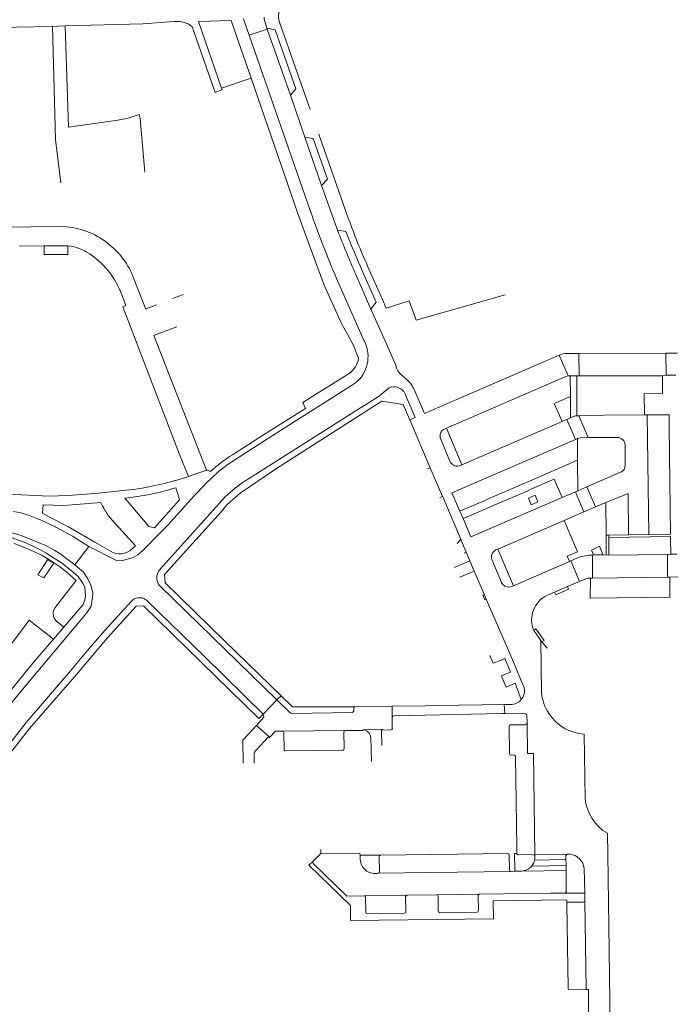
# Model space of a CAD drawing. Extents: x 145000 to 155000, y 457500 to 470000.
# Tile 337 of 548: x 149433 to 149598, y 463986 to 464234. Entities that reach past the tile are written whole.
import ezdxf

# ---------------------------------------------------------------- set-up
doc = ezdxf.new("R2010")
doc.units = 0
doc.header["$LTSCALE"] = 0.2
doc.header["$MEASUREMENT"] = 0
doc.layers.add('kant verharding', color=252, linetype='Continuous', lineweight=0)

msp = doc.modelspace()

# ---------------------------------------------------------------- linework, layer by layer
at = {"layer": 'kant verharding', "lineweight": 0}
for p, q in [((149421.74, 464232.15), (149441.47, 464232.55)), ((149441.47, 464232.55), (149444.65, 464232.67)), ((149441.47, 464232.55), (149442.21, 464204.06)), ((149489.82, 464233.45), (149489.49, 464234.43)), ((149490.89, 464230.32), (149489.82, 464233.45)), ((149495.38, 464232.12), (149495.47, 464231.84)), ((149498.72, 464233.14), (149498.46, 464233.89)), ((149506.3, 464211.68), (149498.72, 464233.14)), ((149495.47, 464231.84), (149490.89, 464230.32)), ((149490.89, 464230.32), (149506.28, 464186.21)), ((149495.47, 464231.84), (149501.28, 464215.23)), ((149487.97, 464229.4), (149491.39, 464219.49)), ((149491.39, 464219.49), (149483.95, 464217.05)), ((149504.93, 464204.69), (149501.28, 464215.23)), ((149515.94, 464184.09), (149508.48, 464205.43)), ((149443.58, 464193.21), (149442.21, 464204.06)), ((149504.93, 464204.69), (149509.16, 464192.54)), ((149399.13, 464181.72), (149444.22, 464182.18)), ((149515.26, 464180.98), (149513.17, 464181.27)), ((149455.26, 464178.03), (149455.82, 464177.58)), ((149439.36, 464177.32), (149433.15, 464177.27)), ((149445.3, 464177.36), (149439.36, 464177.32)), ((149446.21, 464177.26), (149445.3, 464177.36)), ((149450.83, 464175.31), (149449.94, 464175.82)), ((149522.84, 464163.15), (149519.46, 464170.85)), ((149524.43, 464163.84), (149520.73, 464172.22)), ((149512.88, 464169.16), (149519.98, 464153.15)), ((149521.52, 464161.44), (149517.74, 464170.1)), ((149474.41, 464165.13), (149471.66, 464164.05)), ((149521.52, 464161.44), (149522.84, 464163.15)), ((149525.4, 464161.66), (149524.43, 464163.84)), ((149525.4, 464161.66), (149531.14, 464163.54)), ((149465.05, 464161.47), (149467.64, 464162.48)), ((149521.52, 464161.44), (149525.27, 464152.98)), ((149467.07, 464154.85), (149472.69, 464156.98)), ((149595.78, 464150.34), (149573.87, 464150.24)), ((149598.67, 464150.36), (149595.78, 464150.34)), ((149595.78, 464150.34), (149595.81, 464144.76)), ((149568.93, 464149.85), (149538.93, 464136.85)), ((149571.17, 464144.61), (149568.93, 464149.85)), ((149573.87, 464150.24), (149573.93, 464144.63)), ((149515.14, 464144.62), (149506.52, 464139.27)), ((149516.17, 464145.26), (149515.14, 464144.62)), ((149528.83, 464145.23), (149530.8, 464143.45)), ((149571.71, 464144.63), (149571.17, 464144.61)), ((149571.71, 464144.63), (149571.75, 464139.46)), ((149573.33, 464144.62), (149571.71, 464144.63)), ((149573.93, 464144.63), (149573.33, 464144.62)), ((149573.33, 464144.62), (149573.38, 464134.6)), ((149582.85, 464144.6), (149573.93, 464144.63)), ((149582.85, 464144.6), (149594.9, 464144.65)), ((149595.81, 464144.76), (149594.9, 464144.65)), ((149598.28, 464144.77), (149595.81, 464144.76)), ((149497.88, 464130.27), (149516.67, 464142.2)), ((149516.67, 464142.2), (149517.68, 464142.85)), ((149532.44, 464141.19), (149535.07, 464135.16)), ((149504.43, 464137.93), (149506.52, 464139.27)), ((149523.47, 464139.44), (149520.89, 464137.78)), ((149528.08, 464137.69), (149524.29, 464138.27)), ((149532.7, 464134.15), (149530.11, 464140.18)), ((149571.75, 464139.46), (149571.8, 464134.08)), ((149519.88, 464137.14), (149519.98, 464137.2)), ((149520.89, 464137.78), (149519.98, 464137.2)), ((149529.68, 464137.45), (149528.08, 464137.69)), ((149531.34, 464133.56), (149529.68, 464137.45)), ((149538.93, 464136.85), (149535.07, 464135.16)), ((149532.7, 464134.15), (149531.34, 464133.56)), ((149531.34, 464133.56), (149536.49, 464121.5)), ((149569.63, 464133.15), (149544.46, 464122.22)), ((149570.81, 464133.66), (149569.63, 464133.15)), ((149571.8, 464134.08), (149570.81, 464133.66)), ((149570.81, 464133.66), (149573, 464128.61)), ((149573.38, 464134.6), (149573.89, 464134.6)), ((149573.89, 464134.6), (149580.21, 464134.72)), ((149576.22, 464129.11), (149573.89, 464134.6)), ((149590.36, 464134.79), (149580.21, 464134.72)), ((149590.36, 464134.79), (149591.06, 464134.79)), ((149591.43, 464104.72), (149591.06, 464134.79)), ((149540.25, 464131.32), (149540.54, 464131.43)), ((149544.46, 464122.22), (149540.54, 464131.43)), ((149596.58, 464132.51), (149596.67, 464124.46)), ((149494.54, 464129.75), (149486.72, 464124.76)), ((149541.39, 464123.18), (149539.11, 464128.69)), ((149541.95, 464115.16), (149573, 464128.61)), ((149573, 464128.61), (149573.51, 464128.83)), ((149573.51, 464128.83), (149573.52, 464123.38)), ((149576.22, 464129.11), (149583.54, 464129.13)), ((149585.51, 464127.18), (149585.55, 464122.16)), ((149560.82, 464117.88), (149573.52, 464123.38)), ((149573.52, 464123.38), (149573.58, 464115.69)), ((149480.17, 464120.93), (149475.64, 464119.26)), ((149536.49, 464121.5), (149535.81, 464121.2)), ((149539.57, 464114.3), (149536.49, 464121.5)), ((149544.46, 464122.22), (149544.08, 464122.06)), ((149472.23, 464118.24), (149471.98, 464118.19)), ((149475.64, 464119.26), (149472.23, 464118.24)), ((149584.38, 464120.36), (149575.89, 464116.69)), ((149452.15, 464115.06), (149459.18, 464115.75)), ((149472.5, 464116.49), (149472.96, 464114.96)), ((149551.3, 464113.76), (149560.06, 464117.55)), ((149552.14, 464111.89), (149560.86, 464115.65)), ((149560.06, 464117.55), (149560.82, 464117.88)), ((149560.86, 464115.65), (149561.64, 464115.99)), ((149573.58, 464115.69), (149572.98, 464115.44)), ((149575.89, 464116.69), (149573.58, 464115.69)), ((149578.05, 464111.65), (149575.89, 464116.69)), ((149461.25, 464111.99), (149459.68, 464113.84)), ((149484.91, 464114.16), (149468.49, 464095.92)), ((149539.57, 464114.3), (149538.89, 464113.98)), ((149539.63, 464114.15), (149539.57, 464114.3)), ((149544.15, 464103.49), (149539.63, 464114.15)), ((149543.94, 464110.57), (149541.95, 464115.16)), ((149543.94, 464110.57), (149550.64, 464113.47)), ((149569.64, 464114.02), (149546.68, 464104.09)), ((149550.64, 464113.47), (149551.3, 464113.76)), ((149572.98, 464115.44), (149569.64, 464114.02)), ((149572.98, 464115.44), (149575.13, 464110.4)), ((149544.74, 464108.7), (149551.46, 464111.6)), ((149551.46, 464111.6), (149552.14, 464111.89)), ((149578.05, 464111.65), (149575.13, 464110.4)), ((149580.61, 464112.74), (149578.05, 464111.65)), ((149580.71, 464104.54), (149580.61, 464112.74)), ((149441.06, 464108.92), (149438.92, 464110.04)), ((149462.34, 464101.82), (149456.49, 464108.33)), ((149544.74, 464108.7), (149543.94, 464110.57)), ((149546.68, 464104.09), (149544.74, 464108.7)), ((149570.16, 464108.26), (149553.48, 464101.04)), ((149575.13, 464110.4), (149570.16, 464108.26)), ((149468.6, 464105.2), (149470.51, 464107.16)), ((149464.16, 464100.64), (149468.6, 464105.2)), ((149543.29, 464102.43), (149544.15, 464103.49)), ((149544.33, 464103.07), (149544.15, 464103.49)), ((149581.39, 464104.55), (149580.71, 464104.54)), ((149580.77, 464099.55), (149580.71, 464104.54)), ((149586.37, 464104.63), (149581.39, 464104.55)), ((149581.39, 464104.55), (149581.4, 464103.97)), ((149581.44, 464099.52), (149581.4, 464103.97)), ((149591.43, 464104.72), (149586.37, 464104.63)), ((149596.93, 464103.64), (149596.97, 464099.72)), ((149450.59, 464101.72), (149447.05, 464097.05)), ((149450.59, 464101.72), (149457.53, 464098.15)), ((149545.52, 464100.3), (149544.33, 464103.07)), ((149553.02, 464100.83), (149553.48, 464101.04)), ((149553.48, 464101.04), (149557.41, 464091.82)), ((149545.52, 464100.3), (149544.97, 464100.03)), ((149546.45, 464098.09), (149545.52, 464100.3)), ((149571.87, 464098.08), (149573.33, 464098.73)), ((149576.84, 464099.5), (149577.33, 464099.51)), ((149577.32, 464093.74), (149577.33, 464099.51)), ((149577.33, 464099.51), (149580.77, 464099.55)), ((149580.77, 464099.55), (149581.44, 464099.52)), ((149581.44, 464099.52), (149596.16, 464099.71)), ((149596.16, 464099.71), (149596.97, 464099.72)), ((149596.16, 464099.71), (149596.2, 464093.99)), ((149596.97, 464099.72), (149598.54, 464099.73)), ((149542.49, 464096.41), (149546.45, 464098.09)), ((149547.56, 464095.52), (149546.45, 464098.09)), ((149554.43, 464092.63), (149552.02, 464098.27)), ((149571.52, 464097.93), (149557.41, 464091.82)), ((149571.52, 464097.93), (149571.87, 464098.08)), ((149571.87, 464098.08), (149574.04, 464092.92)), ((149547.56, 464095.52), (149543.88, 464093.99)), ((149550.09, 464089.56), (149547.56, 464095.52)), ((149577.32, 464093.74), (149576.78, 464093.73)), ((149596.2, 464093.99), (149577.32, 464093.74)), ((149596.76, 464094), (149596.2, 464093.99)), ((149598.83, 464094.03), (149596.76, 464094)), ((149468.63, 464091.6), (149497.87, 464063.09)), ((149557.41, 464091.82), (149556.9, 464091.61)), ((149570.99, 464091.63), (149567.77, 464090.21)), ((149570.99, 464091.63), (149574.04, 464092.92)), ((149550.58, 464088.43), (149550.09, 464089.56)), ((149556.77, 464074.15), (149550.58, 464088.43)), ((149565.94, 464089.43), (149567.77, 464090.21)), ((149444.27, 464081.38), (149441.67, 464078.33)), ((149562.53, 464080.53), (149564.31, 464078.04)), ((149564.31, 464078.04), (149564.46, 464065.01)), ((149564.31, 464078.04), (149564.58, 464077.66)), ((149564.58, 464077.66), (149565.91, 464076.13)), ((149552.29, 464072.33), (149551.46, 464074.29)), ((149560.12, 464066.15), (149556.77, 464074.15)), ((149556.63, 464070.06), (149555.24, 464073.5)), ((149555.8, 464069.7), (149556.63, 464070.06)), ((149498.96, 464064.15), (149497.87, 464063.09)), ((149497.87, 464063.09), (149494.43, 464059.47)), ((149526.91, 464061.48), (149535.23, 464061.61)), ((149526.91, 464061.48), (149526.92, 464058.76)), ((149535.23, 464061.61), (149538.12, 464061.65)), ((149538.12, 464061.65), (149555.11, 464061.9)), ((149556.66, 464061.92), (149555.11, 464061.9)), ((149555.11, 464061.9), (149555.22, 464059.67)), ((149517.22, 464060.38), (149517.23, 464060.97)), ((149526.94, 464055.91), (149526.92, 464058.76)), ((149554.58, 464059.66), (149527.32, 464059.11)), ((149555.22, 464059.67), (149554.58, 464059.66)), ((149555.22, 464059.67), (149560.36, 464059.58)), ((149560.79, 464059.18), (149560.82, 464057.27)), ((149495.84, 464053.84), (149492.76, 464056.65)), ((149556.43, 464049.6), (149556.31, 464056.41)), ((149556.69, 464056.79), (149560.4, 464056.84)), ((149435.7, 464055.86), (149429.12, 464047.54)), ((149496.07, 464053.63), (149495.84, 464053.84)), ((149499.24, 464055.2), (149515.09, 464055.36)), ((149499.71, 464050.63), (149499.67, 464054.76)), ((149519.51, 464055.43), (149515.09, 464055.36)), ((149519.51, 464055.59), (149524.23, 464055.64)), ((149519.51, 464055.59), (149519.51, 464055.43)), ((149524.28, 464051.63), (149524.23, 464055.64)), ((149524.55, 464055.51), (149526.56, 464055.53)), ((149575.2, 464054.47), (149575.47, 464038.33)), ((149521.66, 464047.59), (149521.49, 464053.64)), ((149557.5, 464049.23), (149556.8, 464049.22)), ((149558.24, 464026.1), (149557.91, 464048.84)), ((149581.08, 464029.52), (149581.15, 464024.27)), ((149508.98, 464025.41), (149508.99, 464024.37)), ((149508.99, 464024.37), (149518.47, 464024.52)), ((149518.85, 464024.14), (149518.86, 464024)), ((149523, 464024.01), (149518.86, 464024)), ((149518.86, 464024), (149518.89, 464022.9)), ((149524.01, 464024.01), (149523, 464024.01)), ((149558.27, 464024.46), (149558.24, 464026.1)), ((149562.38, 464024.15), (149558.65, 464024.09)), ((149571.03, 464024.24), (149562.8, 464024.15)), ((149562.8, 464024.15), (149562.8, 464023.81)), ((149571.03, 464024.24), (149571.6, 464024.25)), ((149581.15, 464024.27), (149581.49, 464000)), ((149570.62, 464022.91), (149562.73, 464022.8)), ((149562.8, 464023.81), (149562.8, 464023.33)), ((149570.62, 464022.91), (149570.61, 464023.83)), ((149570.64, 464021.41), (149570.62, 464022.91)), ((149523.3, 464019.47), (149523.33, 464019.47)), ((149523.33, 464019.47), (149556.77, 464019.94)), ((149557.74, 464019.97), (149556.77, 464019.94)), ((149558.31, 464019.98), (149557.74, 464019.97)), ((149559.51, 464020.01), (149558.31, 464019.98)), ((149570.65, 464020.14), (149559.51, 464020.01)), ((149570.64, 464021.41), (149561.99, 464021.29)), ((149570.65, 464020.14), (149570.64, 464021.41)), ((149570.71, 464014.88), (149570.65, 464020.14)), ((149575.2, 464020.71), (149575.37, 464014.44)), ((149538.08, 464014.05), (149548.92, 464014.21)), ((149548.92, 464014.21), (149566.84, 464014.45)), ((149566.84, 464014.45), (149570.36, 464014.49)), ((149575.37, 464014.44), (149570.36, 464014.49)), ((149575.37, 464014.44), (149575.38, 464012.61)), ((149519.83, 464013.8), (149530.7, 464013.95)), ((149520.28, 464009.66), (149520.23, 464013.38)), ((149530.29, 464013.52), (149530.34, 464009.81)), ((149530.7, 464013.95), (149538.08, 464014.05)), ((149538.51, 464009.9), (149538.47, 464013.63)), ((149548.53, 464013.78), (149548.59, 464010.07)), ((149570.86, 464011.81), (149571.15, 463990.52)), ((149574.96, 464012.23), (149571.25, 464012.19)), ((149575.38, 464012.61), (149575.68, 463990.22)), ((149529.97, 464009.43), (149520.66, 464009.29)), ((149548.2, 464009.67), (149538.89, 464009.54)), ((149581.49, 464000), (149581.91, 463965.69)), ((149571.54, 463990.14), (149575.68, 463990.22)), ((149575.68, 463990.22), (149576.27, 463990.24)), ((149576.29, 463989.88), (149576.27, 463990.24)), ((149576.35, 463959.49), (149576.29, 463989.88))]:
    msp.add_line(p, q, dxfattribs=at)
at = {"layer": 'kant verharding', "lineweight": 0, "flags": 128}
for points in [[(149495.38, 464232.12), (149494.77, 464234.06), (149494.72, 464234.48), (149494.7, 464234.9)], [(149444.65, 464232.67), (149464.15, 464233.18), (149472.01, 464233.8), (149473.46, 464233.79), (149474.58, 464233.55), (149475.55, 464233.22), (149476.2, 464232.76), (149476.6, 464232.41), (149477.01, 464231.23)], [(149464.67, 464195.9), (149463.52, 464209.38), (149463.25, 464210.35), (149460.49, 464209.43), (149457.86, 464208.93), (149445.44, 464207.17), (149444.65, 464232.67)], [(149483.95, 464217.05), (149478.17, 464233.77), (149486.37, 464234.05), (149487.97, 464229.4)], [(149501.28, 464215.23), (149502.69, 464216.82), (149497.5, 464231.73), (149495.38, 464232.12)], [(149477.01, 464231.23), (149482.35, 464215.96), (149484.11, 464216.58), (149483.95, 464217.05)], [(149491.39, 464219.49), (149503.13, 464185.46), (149506.06, 464177.42), (149509.77, 464167.45), (149514.27, 464157.65), (149515.76, 464154.97), (149517.21, 464152.27), (149518.42, 464149.06)], [(149509.16, 464192.54), (149510.59, 464194.15), (149507.04, 464204.34), (149504.93, 464204.69)], [(149513.17, 464181.27), (149512.52, 464182.97), (149509.16, 464192.54)], [(149439.36, 464177.32), (149439.38, 464175.13), (149445.3, 464175.19), (149445.3, 464177.36)], [(149462.18, 464168.4), (149464.96, 464161.43), (149465.05, 464161.47)], [(149475.64, 464119.26), (149473.43, 464124.81), (149459.18, 464162.01), (149459.92, 464162.31), (149459.23, 464164.16)], [(149555.35, 464165.05), (149532.92, 464158.65), (149532.27, 464160.52), (149531.14, 464163.54)], [(149480.17, 464120.93), (149466.96, 464154.8), (149467.07, 464154.85)], [(149525.27, 464152.98), (149527.71, 464147.48), (149528.03, 464146.59)], [(149568.93, 464149.85), (149569.81, 464150.16), (149570.4, 464150.23), (149573.87, 464150.24)], [(149540.54, 464131.43), (149570.55, 464144.45), (149571.17, 464144.61)], [(149594.9, 464144.65), (149594.91, 464140.17), (149590.32, 464140.13), (149590.36, 464134.79)], [(149526.11, 464141.59), (149524.33, 464140.09), (149523.59, 464139.51), (149523.47, 464139.44)], [(149524.29, 464138.27), (149497.78, 464121.34), (149488.69, 464115.14), (149485.43, 464112.23), (149483.88, 464110.42), (149469.64, 464094.63)], [(149569.63, 464133.15), (149567.67, 464137.69), (149571.75, 464139.46)], [(149484.91, 464114.16), (149487.38, 464116.39), (149488.94, 464117.55), (149519.88, 464137.14)], [(149494.54, 464129.75), (149505.08, 464136.45), (149504.43, 464137.93)], [(149452.15, 464115.06), (149445.27, 464114.51), (149440.62, 464114.35), (149417.9, 464115.42), (149414.03, 464115.76), (149405.41, 464116.34), (149394.35, 464117.43), (149376.71, 464118.72), (149374.01, 464118.75), (149353.92, 464119.57), (149344.09, 464119.59), (149335.92, 464119.72), (149333.29, 464119.9), (149330.4, 464120.38), (149328.62, 464120.74), (149327.58, 464121.25), (149320.62, 464125.65), (149309.8, 464133.36), (149308.37, 464134.79)], [(149571.8, 464134.08), (149572.73, 464134.49), (149573, 464134.57), (149573.38, 464134.6)], [(149591.06, 464134.79), (149596.55, 464134.85), (149596.58, 464132.51)], [(149485.67, 464122.39), (149487.35, 464123.52), (149497.88, 464130.27)], [(149573.51, 464128.83), (149574.17, 464129.03), (149576.22, 464129.11)], [(149596.67, 464124.46), (149596.92, 464104.81), (149591.43, 464104.72)], [(149481.2, 464120.59), (149480.25, 464120.96), (149480.17, 464120.93)], [(149561.64, 464115.99), (149567.68, 464118.6), (149569.64, 464114.02)], [(149470.51, 464107.16), (149477.08, 464114.47), (149479.8, 464117.24)], [(149472.96, 464114.96), (149473.42, 464113.39), (149467.07, 464106.38)], [(149563.58, 464112.93), (149562.9, 464114.57), (149561.19, 464113.84), (149561.88, 464112.2), (149563.58, 464112.93)], [(149586.37, 464104.63), (149586.29, 464115.04), (149580.61, 464112.74)], [(149438.92, 464110.04), (149439.1, 464112.16), (149444.32, 464111.99), (149453.63, 464112.79)], [(149467.07, 464106.38), (149465.65, 464106.75), (149461.25, 464111.99)], [(149388.98, 464108.2), (149390.05, 464108.32), (149392.08, 464108.17), (149417.09, 464106.88), (149425.56, 464106.37), (149429.08, 464105.83), (149433.57, 464104.46), (149439.94, 464101.83), (149442.03, 464100.68), (149443.57, 464099.74), (149445.09, 464098.62), (149447.05, 464097.05)], [(149431.65, 464110.51), (149433.45, 464110.12), (149435.69, 464109.52), (149438.11, 464108.52), (149438.4, 464108.39)], [(149438.4, 464108.39), (149442.32, 464106.58), (149446.44, 464104.26), (149450.59, 464101.72)], [(149462.34, 464101.82), (149460.88, 464100.57), (149459.9, 464100.08), (149458.75, 464099.87), (149457.97, 464099.82), (149456.8, 464100.06), (149452.13, 464102.81), (149445.47, 464106.6), (149441.06, 464108.92)], [(149570.16, 464108.26), (149573.51, 464100.33), (149570.94, 464099.23), (149571.52, 464097.93)], [(149412.82, 464105.72), (149422.45, 464105.27), (149426.05, 464104.84), (149431.29, 464103.86), (149434.73, 464102.63), (149437.29, 464101.43), (149439.92, 464100.03), (149441.29, 464099.09), (149443.6, 464097.64), (149445.78, 464095.92), (149446.03, 464095.71)], [(149581.4, 464103.97), (149596.92, 464104.21), (149596.93, 464103.64)], [(149431.8, 464102.46), (149433.57, 464101.81), (149436.55, 464100.48), (149438.87, 464099.39), (149440.93, 464098.19), (149443.17, 464096.69), (149445.15, 464095.17), (149447.38, 464093.12), (149442.11, 464086.35), (149441.66, 464085.58), (149441.65, 464084.92), (149441.74, 464084.1), (149441.91, 464083.52), (149442.38, 464082.97), (149444.27, 464081.38)], [(149579.91, 464099.64), (149579.04, 464101.73), (149577.04, 464100.79), (149577.51, 464099.61), (149579.91, 464099.64)], [(149437.73, 464094.58), (149439.26, 464093.79), (149441.75, 464097.51), (149440.23, 464098.29), (149437.73, 464094.58)], [(149457.53, 464098.15), (149458.48, 464098.07), (149459.11, 464098.14), (149461.77, 464098.94), (149462.95, 464099.62), (149464.16, 464100.64)], [(149419.26, 464047.33), (149428.72, 464059.43), (149435.55, 464067.73), (149449.98, 464084.94), (149451.17, 464086.66), (149451.54, 464088.86), (149451.58, 464090.06), (149451.07, 464091.99), (149450.36, 464093.57), (149449.25, 464095.21), (149447.05, 464097.05)], [(149446.03, 464095.71), (149447.94, 464094.12), (149449.17, 464092.28), (149449.61, 464091.4), (149449.74, 464089.25), (149449.61, 464088.15), (149449.17, 464087.1), (149444.27, 464081.38)], [(149469.64, 464094.63), (149469.83, 464092.58), (149484.74, 464077.97), (149498.96, 464064.15)], [(149574.04, 464092.92), (149575.61, 464093.59), (149576.07, 464093.72), (149576.78, 464093.73)], [(149596.76, 464094), (149596.78, 464088.97), (149576.75, 464088.72), (149576.78, 464093.73)], [(149570.99, 464091.63), (149571.29, 464090.94), (149568.06, 464089.54), (149567.77, 464090.21)], [(149550.58, 464088.43), (149550.18, 464088.25), (149549.7, 464089.4), (149550.09, 464089.56)], [(149434.82, 464057.37), (149445.58, 464069.87), (149448.48, 464073.4), (149451.15, 464076.58), (149453.89, 464079.7), (149461.24, 464087.88)], [(149435.7, 464055.86), (149447.47, 464069.49), (149452.4, 464075.34), (149455.27, 464078.67), (149462.48, 464086.71)], [(149462.48, 464086.71), (149464.36, 464086.74), (149493.37, 464058.43), (149494.43, 464059.47)], [(149465.28, 464088.01), (149479.73, 464073.9), (149494.43, 464059.47)], [(149428.12, 464062.12), (149422.81, 464066.17), (149435.58, 464083.11), (149441.67, 464078.33)], [(149562.53, 464080.53), (149563.06, 464080.94), (149565.13, 464078.06), (149564.58, 464077.66)], [(149441.67, 464078.33), (149436.52, 464072.32), (149428.12, 464062.12)], [(149555.24, 464073.5), (149554.53, 464073.2), (149552.29, 464072.33)], [(149554.59, 464068.65), (149554.39, 464069.13), (149555.8, 464069.7)], [(149559.37, 464063.18), (149557.86, 464067.32), (149555.58, 464066.31), (149554.59, 464068.65)], [(149517.42, 464061.31), (149501.85, 464061.35), (149498.96, 464064.15)], [(149497.87, 464063.09), (149501.06, 464060.01), (149501.38, 464059.78), (149501.77, 464059.7), (149516.81, 464059.93)], [(149526.91, 464061.48), (149517.58, 464061.34), (149517.5, 464061.34), (149517.42, 464061.31)], [(149492.76, 464056.65), (149494.65, 464058.75), (149494.57, 464059.11), (149494.43, 464059.47)], [(149424.05, 464043.71), (149425.58, 464045.7), (149434.82, 464057.37)], [(149489.43, 464047.13), (149489.37, 464052.98), (149492.76, 464056.65)], [(149560.82, 464057.27), (149560.94, 464049.62), (149562.43, 464049.62), (149562.8, 464024.15)], [(149492.17, 464047.17), (149492.15, 464049.48), (149492.25, 464049.91), (149492.51, 464050.28), (149495.84, 464053.84)], [(149499.24, 464055.2), (149497.51, 464055.18), (149496.07, 464053.63)], [(149514.73, 464054.93), (149514.79, 464050.83), (149514.72, 464050.6), (149514.54, 464050.45), (149508.47, 464050.35), (149500.09, 464050.28)], [(149524.23, 464055.64), (149524.55, 464055.65), (149524.55, 464055.51)], [(149507.06, 464022.49), (149508.85, 464024.36), (149508.99, 464024.37)], [(149523.73, 464019.92), (149523.63, 464023.62), (149523.75, 464023.88), (149524.01, 464024.01)], [(149524.01, 464024.01), (149555.99, 464024.47), (149556.23, 464024.33), (149556.34, 464024.07), (149556.39, 464020.4)], [(149558.27, 464024.46), (149557.64, 464024.44), (149557.74, 464019.97)], [(149507.06, 464022.49), (149505.94, 464021.53), (149516.41, 464011.36), (149516.45, 464007.54), (149552.4, 464008.04), (149552.34, 464012.56), (149570.85, 464012.8), (149570.86, 464011.81)], [(149507.06, 464021.96), (149515.53, 464013.74), (149519.83, 464013.8)], [(149562.8, 464023.33), (149562.8, 464023.26), (149562.73, 464022.8)]]:
    msp.add_lwpolyline(points, dxfattribs=at)
at = {"layer": 'kant verharding', "lineweight": 0}
for centre, radius, start, end in [((149503.14, 464235.1), 4.84, 155.981, 194.444), ((149782.34, 464283.34), 292.65, 199.3852, 202.9652), ((149443.14, 464163.8), 13.81, 60.4663, 77.1423), ((149438.37, 464157.18), 22, 18.5163, 55.5239), ((149530.53, 464147.14), 2.56, 192.2896, 228.4106), ((149527.43, 464138.97), 2.93, 24.3171, 116.7774), ((149511.28, 464086.47), 45.49, 122.6663, 131.3882), ((149451.77, 464189.47), 74.09, 275.7449, 285.8368), ((149452.39, 464181.54), 68.09, 276.1506, 287.1769), ((149470.81, 464093.83), 3.12, 137.9076, 152.2171), ((149470.81, 464093.83), 3.12, 152.2557, 225.664), ((149576.02, 464066.04), 11.61, 185.1282, 213.7086), ((149516.77, 464060.38), 0.451, 274.9474, 359.8467), ((149527.32, 464058.72), 0.393, 89.4026, 174.6519), ((149576.02, 464066.04), 11.6, 213.7064, 265.9583), ((149560.38, 464057.27), 0.438, 272.4306, 359.4522), ((149499.24, 464054.77), 0.425, 357.4933, 89.3245), ((149515.12, 464054.97), 0.395, 95.6324, 185.5719), ((149519.48, 464053.57), 2.01, 2.0116, 89.1264), ((149526.56, 464055.92), 0.384, 270.9376, 358.2994), ((149557.51, 464048.82), 0.406, 1.7421, 90.9553), ((149586.5, 464039.16), 11.06, 184.326, 240.6559), ((149562.42, 464023.76), 0.386, 6.1767, 95.2147), ((149507.33, 464022.22), 0.383, 136.094, 224.336), ((149522.58, 464023.1), 3.7, 183.1046, 277.6891), ((149522.61, 464022.97), 3.56, 277.5547, 281.2888), ((149523.31, 464019.89), 0.414, 272.4784, 4.0782), ((149556.78, 464020.34), 0.397, 171.2805, 268.5031), ((149548.93, 464013.8), 0.402, 91.3862, 184.0532), ((149570.36, 464014.85), 0.359, 270.5151, 3.9794), ((149519.83, 464013.4), 0.402, 357.5025, 89.6964), ((149530.72, 464013.52), 0.434, 92.3905, 179.6387), ((149538.07, 464013.65), 0.403, 357.0538, 88.8903), ((149571.26, 464011.79), 0.393, 91.0031, 177.797), ((149571.57, 463990.56), 0.426, 186.6375, 266.0407)]:
    msp.add_arc(centre, radius, start, end, dxfattribs=at)
at = {"layer": 'kant verharding', "lineweight": 0, "extrusion": (0, 0, -1)}
for centre, radius, start, end in [((-149672.76, 464240.45), 166.64, 335.8314, 340.2333), ((-149443.39, 464163.25), 18.95, 92.5, 128.7689), ((-149821.21, 464300.9), 330.46, 336.683, 338.7766), ((-149796.79, 464291.79), 302.55, 336.4381, 338.5166), ((-149443.6, 464162.32), 19.55, 128.7078, 161.8883), ((-149512.33, 464149.45), 8.5, 154.1715, 230.945), ((-149512.82, 464149.81), 5.65, 187.6211, 233.6976), ((-149526.53, 464138.63), 6.44, 131.5669, 156.6137), ((-149540.95, 464129.45), 2, 11.9264, 69.2697), ((-149540.95, 464129.45), 2, 337.4656, 11.8469), ((-149583.54, 464127.16), 1.96, 90.0141, 179.4281), ((-149543.35, 464123.99), 2.12, 326.8559, 337.3801), ((-149504.93, 464094.52), 33.88, 42.127, 55.3603), ((-149543.3, 464123.97), 2.06, 247.6169, 326.6014), ((-149583.62, 464122.14), 1.93, 179.4399, 246.6639), ((-149467.38, 464118.44), 14.87, 329.171, 337.6523), ((-149467.28, 464118.39), 14.75, 316.9907, 329.1225), ((-149553.83, 464099.04), 1.96, 348.4442, 65.5231), ((-149553.81, 464099.03), 1.95, 336.8331, 348.4934), ((-149576.97, 464090.53), 8.97, 66.0907, 89.1873), ((-149556.17, 464093.38), 1.89, 318.4693, 336.8784), ((-149556.19, 464093.38), 1.9, 248.0892, 318.5799), ((-149463.33, 464086.01), 2.8, 51.7047, 134.3486), ((-149568.84, 464083.22), 6.86, 336.9483, 64.9602), ((-149463.35, 464085.98), 2.84, 42.0746, 51.6755), ((-149556.68, 464065.44), 3.52, 168.2595, 219.967), ((-149517.58, 464060.99), 0.352, 356.0112, 64.3766), ((-149556.68, 464065.43), 3.52, 219.9125, 270.2804), ((-149560.4, 464059.22), 0.352, 83.8845, 96.1155), ((-149560.4, 464059.19), 0.383, 95.4014, 181.9855), ((-149556.73, 464056.37), 0.419, 4.6301, 84.4653), ((-149500.08, 464050.65), 0.364, 268.8258, 357.8375), ((-149556.82, 464049.61), 0.389, 273.7907, 359.1311), ((-149518.47, 464024.14), 0.381, 90.1041, 179.2896), ((-149558.64, 464024.45), 0.369, 267.9854, 0.1862), ((-149571.05, 464023.8), 0.443, 4.0821, 87.5666), ((-149571.28, 464020.32), 3.94, 94.6718, 174.3984), ((-149559.27, 464023.54), 3.53, 192.1554, 219.6628), ((-149559.25, 464023.55), 3.56, 219.5719, 265.7925), ((-149574.98, 464012.63), 0.397, 183.3219, 273.5971), ((-149520.67, 464009.68), 0.395, 272.0286, 357.6698), ((-149529.98, 464009.79), 0.362, 176.2939, 272.1984), ((-149538.92, 464009.95), 0.409, 273.2248, 353.869), ((-149548.19, 464010.08), 0.405, 180.5279, 267.8787)]:
    msp.add_arc(centre, radius, start, end, dxfattribs=at)

doc.saveas('drawing.dxf')
